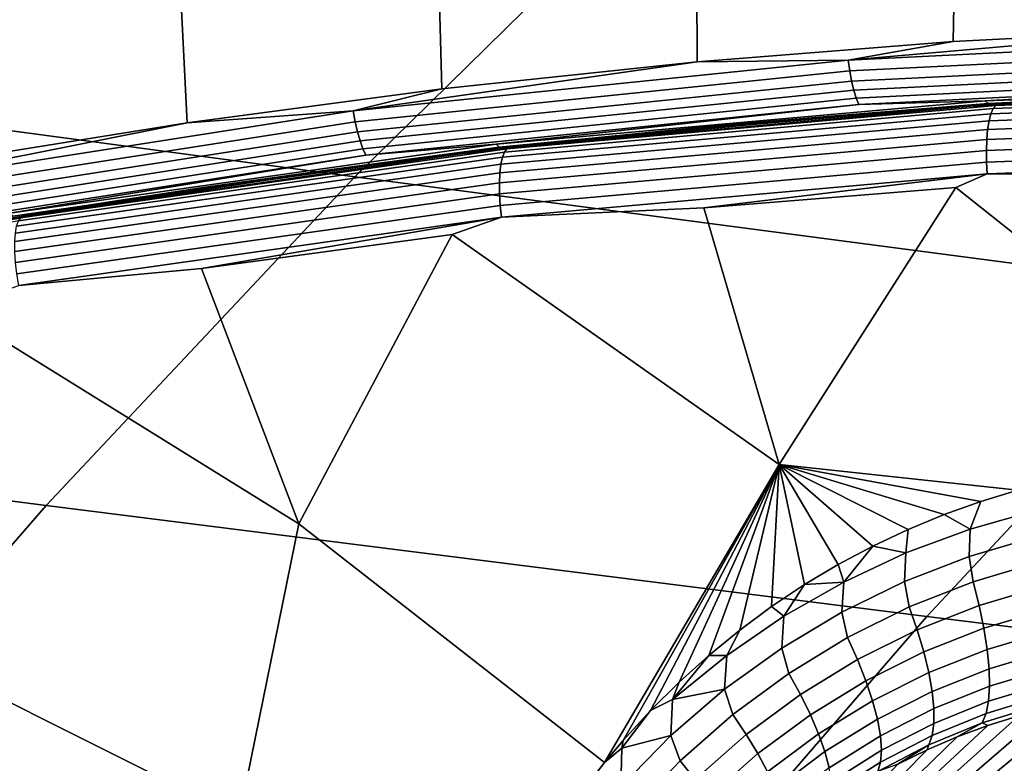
# Model space of a CAD drawing. Header units: metres. Extents: x -240 to 45, y -77 to 27.
# Tile 266 of 656: x -218.9 to -217.37, y 13.94 to 15.1. Entities that reach past the tile are written whole.
import ezdxf

# ---------------------------------------------------------------- set-up
doc = ezdxf.new("R2010")
doc.units = ezdxf.units.M
doc.layers.add('solid_102011X2', color=7, linetype='CONTINUOUS')

msp = doc.modelspace()

# ---------------------------------------------------------------- linework, layer by layer
at = {"layer": 'solid_102011X2'}
for points in [[(-218.243317, 14.995483, 272.612183), (-218.639786, 14.942653, 272.711029), (-218.79129, 17.974411, 272.74881), (-218.324936, 17.989132, 272.632538)], [(-217.845581, 15.037573, 272.513031), (-218.243317, 14.995483, 272.612183), (-218.324936, 17.989132, 272.632538), (-217.858307, 17.992683, 272.516205)], [(-217.446793, 15.068901, 272.413605), (-217.845581, 15.037573, 272.513031), (-217.858307, 17.992683, 272.516205), (-217.391754, 17.985044, 272.399872)], [(-218.639786, 14.942653, 272.711029), (-219.034576, 14.879148, 272.809479), (-219.257034, 17.948519, 272.864929), (-218.79129, 17.974411, 272.74881)], [(-217.446793, 15.068901, 272.413605), (-217.391754, 17.985044, 272.399872), (-216.925583, 17.966238, 272.28363), (-217.047302, 15.089425, 272.313995)], [(-217.881165, 15.347263, 297.428528), (-219.2202, 15.534361, 295.749237), (-219.726913, 15.03923, 296.09198), (-218.378525, 14.858289, 297.771698)], [(-216.527435, 15.161757, 299.097717), (-217.881165, 15.347263, 297.428528), (-218.378525, 14.858289, 297.771698), (-217.015823, 14.678955, 299.440887)], [(-217.610214, 15.040065, 272.455872), (-217.446793, 15.068901, 272.413605), (-217.047302, 15.089425, 272.313995)], [(-217.610214, 15.040065, 272.455872), (-217.047302, 15.089425, 272.313995), (-216.835999, 15.078657, 272.262848)], [(-217.610214, 15.040065, 272.455872), (-216.835999, 15.078657, 272.262848), (-216.834549, 15.061801, 272.26712), (-217.60791, 15.023251, 272.459961)], [(-217.610214, 15.040065, 272.455872), (-217.845581, 15.037573, 272.513031), (-217.446793, 15.068901, 272.413605)], [(-217.60791, 15.023251, 272.459961), (-216.834549, 15.061801, 272.26712), (-216.832413, 15.045983, 272.27417), (-217.604996, 15.007472, 272.466797)], [(-217.604996, 15.007472, 272.466797), (-216.832413, 15.045983, 272.27417), (-216.829681, 15.031685, 272.283783), (-217.601562, 14.993209, 272.476257)], [(-218.378525, 14.858289, 297.771698), (-219.726913, 15.03923, 296.09198), (-220.216751, 14.521137, 296.423309), (-218.859329, 14.346609, 298.103455)], [(-218.3815, 14.960889, 272.648193), (-217.845581, 15.037573, 272.513031), (-217.610214, 15.040065, 272.455872)], [(-218.3815, 14.960889, 272.648193), (-217.610214, 15.040065, 272.455872), (-217.60791, 15.023251, 272.459961), (-218.378372, 14.94416, 272.652039)], [(-218.3815, 14.960889, 272.648193), (-218.243317, 14.995483, 272.612183), (-217.845581, 15.037573, 272.513031)], [(-217.601562, 14.993209, 272.476257), (-216.829681, 15.031685, 272.283783), (-216.826416, 15.019341, 272.295685), (-217.597702, 14.980896, 272.488007)], [(-218.378372, 14.94416, 272.652039), (-217.60791, 15.023251, 272.459961), (-217.604996, 15.007472, 272.466797), (-218.374695, 14.928461, 272.658722)], [(-217.597702, 14.980896, 272.488007), (-216.826416, 15.019341, 272.295685), (-216.822739, 15.00933, 272.309509), (-217.593521, 14.970908, 272.501678)], [(-218.374695, 14.928461, 272.658722), (-217.604996, 15.007472, 272.466797), (-217.601562, 14.993209, 272.476257), (-218.370544, 14.914269, 272.667969)], [(-217.593521, 14.970908, 272.501678), (-216.822739, 15.00933, 272.309509), (-217.396759, 14.976941, 272.468903)], [(-216.822739, 15.00933, 272.309509), (-216.632584, 15.005161, 272.278381), (-217.396759, 14.976941, 272.468903)], [(-217.396759, 14.976941, 272.468903), (-216.632584, 15.005161, 272.278381), (-216.628448, 15.000644, 272.294739), (-217.39241, 14.972432, 272.485199)], [(-217.39241, 14.972432, 272.485199), (-216.628448, 15.000644, 272.294739), (-217.228149, 14.980121, 272.462158)], [(-217.380447, 14.969535, 272.514832), (-216.824661, 14.995381, 272.394836), (-216.626068, 14.999019, 272.345337)], [(-216.616562, 14.997525, 272.324402), (-217.380447, 14.969535, 272.514832), (-216.626068, 14.999019, 272.345337)], [(-218.3815, 14.960889, 272.648193), (-218.639786, 14.942653, 272.711029), (-218.243317, 14.995483, 272.612183)], [(-218.370544, 14.914269, 272.667969), (-217.601562, 14.993209, 272.476257), (-217.597702, 14.980896, 272.488007), (-218.366074, 14.90202, 272.679565)], [(-217.387939, 14.956455, 272.481415), (-216.62471, 14.984436, 272.291168), (-216.628159, 14.973424, 272.276825), (-217.390854, 14.945457, 272.46698)], [(-217.38443, 14.964573, 272.497559), (-216.620789, 14.992561, 272.30719), (-216.62471, 14.984436, 272.291168), (-217.387939, 14.956455, 272.481415)], [(-216.620789, 14.992561, 272.30719), (-217.38443, 14.964573, 272.497559), (-217.380447, 14.969535, 272.514832), (-216.616562, 14.997525, 272.324402)], [(-217.380447, 14.969535, 272.514832), (-217.023193, 14.989058, 272.444366), (-216.824661, 14.995381, 272.394836)], [(-217.380447, 14.969535, 272.514832), (-217.221619, 14.980053, 272.493835), (-217.023193, 14.989058, 272.444366)], [(-218.366074, 14.90202, 272.679565), (-217.597702, 14.980896, 272.488007), (-217.593521, 14.970908, 272.501678), (-218.361404, 14.892082, 272.693146)], [(-218.361404, 14.892082, 272.693146), (-217.593521, 14.970908, 272.501678), (-218.158585, 14.908998, 272.658875)], [(-218.158585, 14.908998, 272.658875), (-217.396759, 14.976941, 272.468903), (-217.39241, 14.972432, 272.485199), (-218.154007, 14.904509, 272.675079)], [(-217.593521, 14.970908, 272.501678), (-217.396759, 14.976941, 272.468903), (-218.158585, 14.908998, 272.658875)], [(-218.154007, 14.904509, 272.675079), (-217.39241, 14.972432, 272.485199), (-218.020142, 14.917375, 272.659607)], [(-217.38443, 14.964573, 272.497559), (-218.145706, 14.896879, 272.687286), (-218.141953, 14.901827, 272.70462), (-217.380447, 14.969535, 272.514832)], [(-217.380447, 14.969535, 272.514832), (-218.141953, 14.901827, 272.70462), (-217.419891, 14.968367, 272.543274)], [(-218.141953, 14.901827, 272.70462), (-217.617996, 14.954002, 272.592651), (-217.419891, 14.968367, 272.543274)], [(-217.39241, 14.972432, 272.485199), (-217.822479, 14.937074, 272.610321), (-218.020142, 14.917375, 272.659607)], [(-217.39241, 14.972432, 272.485199), (-217.624573, 14.9541, 272.560974), (-217.822479, 14.937074, 272.610321)], [(-217.39241, 14.972432, 272.485199), (-217.426453, 14.96845, 272.511597), (-217.624573, 14.9541, 272.560974)], [(-217.426453, 14.96845, 272.511597), (-217.419891, 14.968367, 272.543274), (-217.617996, 14.954002, 272.592651), (-217.624573, 14.9541, 272.560974)], [(-217.228149, 14.980121, 272.462158), (-217.221619, 14.980053, 272.493835), (-217.419891, 14.968367, 272.543274), (-217.426453, 14.96845, 272.511597)], [(-217.39241, 14.972432, 272.485199), (-217.228149, 14.980121, 272.462158), (-217.426453, 14.96845, 272.511597)], [(-217.380447, 14.969535, 272.514832), (-217.419891, 14.968367, 272.543274), (-217.221619, 14.980053, 272.493835)], [(-217.390854, 14.945457, 272.46698), (-216.628159, 14.973424, 272.276825), (-216.631042, 14.959899, 272.264679), (-217.393082, 14.93195, 272.454681)], [(-219.147873, 14.841319, 272.839264), (-218.639786, 14.942653, 272.711029), (-218.3815, 14.960889, 272.648193)], [(-219.147873, 14.841319, 272.839264), (-218.3815, 14.960889, 272.648193), (-218.378372, 14.94416, 272.652039), (-219.143936, 14.824718, 272.842926)], [(-218.148819, 14.88879, 272.671051), (-217.387939, 14.956455, 272.481415), (-217.390854, 14.945457, 272.46698), (-218.151184, 14.877833, 272.656464)], [(-218.145706, 14.896879, 272.687286), (-217.38443, 14.964573, 272.497559), (-217.387939, 14.956455, 272.481415), (-218.148819, 14.88879, 272.671051)], [(-218.141953, 14.901827, 272.70462), (-217.815887, 14.936961, 272.641968), (-217.617996, 14.954002, 272.592651)], [(-217.624573, 14.9541, 272.560974), (-217.617996, 14.954002, 272.592651), (-217.815887, 14.936961, 272.641968), (-217.822479, 14.937074, 272.610321)], [(-217.393082, 14.93195, 272.454681), (-216.631042, 14.959899, 272.264679), (-216.633255, 14.944317, 272.255157), (-217.394516, 14.916391, 272.444946)], [(-219.147873, 14.841319, 272.839264), (-219.034576, 14.879148, 272.809479), (-218.639786, 14.942653, 272.711029)], [(-219.143936, 14.824718, 272.842926), (-218.378372, 14.94416, 272.652039), (-218.374695, 14.928461, 272.658722), (-219.139465, 14.80914, 272.849396)], [(-218.151184, 14.877833, 272.656464), (-217.390854, 14.945457, 272.46698), (-217.393082, 14.93195, 272.454681), (-218.15274, 14.864381, 272.644012)], [(-218.141953, 14.901827, 272.70462), (-218.013519, 14.917249, 272.691223), (-217.815887, 14.936961, 272.641968)], [(-217.822479, 14.937074, 272.610321), (-217.815887, 14.936961, 272.641968), (-218.013519, 14.917249, 272.691223), (-218.020142, 14.917375, 272.659607)], [(-217.394516, 14.916391, 272.444946), (-216.633255, 14.944317, 272.255157), (-216.63472, 14.927206, 272.248566), (-217.395142, 14.899309, 272.438141)], [(-219.139465, 14.80914, 272.849396), (-218.374695, 14.928461, 272.658722), (-218.370544, 14.914269, 272.667969), (-219.134628, 14.795059, 272.85849)], [(-218.15274, 14.864381, 272.644012), (-217.393082, 14.93195, 272.454681), (-217.394516, 14.916391, 272.444946), (-218.153427, 14.848886, 272.634125)], [(-217.395142, 14.899309, 272.438141), (-216.63472, 14.927206, 272.248566), (-216.635391, 14.909146, 272.245117), (-217.394928, 14.88128, 272.434479)], [(-219.134628, 14.795059, 272.85849), (-218.370544, 14.914269, 272.667969), (-218.366074, 14.90202, 272.679565), (-219.129547, 14.782903, 272.869934)], [(-218.916092, 14.801497, 272.847717), (-218.158585, 14.908998, 272.658875), (-218.154007, 14.904509, 272.675079), (-218.911316, 14.797039, 272.863922)], [(-218.361404, 14.892082, 272.693146), (-218.158585, 14.908998, 272.658875), (-218.916092, 14.801497, 272.847717)], [(-218.020142, 14.917375, 272.659607), (-218.013519, 14.917249, 272.691223), (-218.210846, 14.894869, 272.740417), (-218.217499, 14.895008, 272.708832)], [(-218.154007, 14.904509, 272.675079), (-218.020142, 14.917375, 272.659607), (-218.217499, 14.895008, 272.708832)], [(-218.141953, 14.901827, 272.70462), (-218.210846, 14.894869, 272.740417), (-218.013519, 14.917249, 272.691223)], [(-218.153427, 14.848886, 272.634125), (-217.394516, 14.916391, 272.444946), (-217.395142, 14.899309, 272.438141), (-218.153214, 14.831876, 272.627106)], [(-217.394928, 14.88128, 272.434479), (-216.635391, 14.909146, 272.245117), (-216.635239, 14.890749, 272.244904), (-217.393875, 14.862916, 272.434082)], [(-219.129547, 14.782903, 272.869934), (-218.366074, 14.90202, 272.679565), (-218.361404, 14.892082, 272.693146), (-219.12439, 14.773042, 272.883362)], [(-219.12439, 14.773042, 272.883362), (-218.361404, 14.892082, 272.693146), (-218.916092, 14.801497, 272.847717)], [(-218.911316, 14.797039, 272.863922), (-218.154007, 14.904509, 272.675079), (-218.807449, 14.811948, 272.855896)], [(-218.902649, 14.789664, 272.875946), (-218.145706, 14.896879, 272.687286), (-218.148819, 14.88879, 272.671051), (-218.905365, 14.781627, 272.859619)], [(-218.145706, 14.896879, 272.687286), (-218.902649, 14.789664, 272.875946), (-218.899139, 14.794583, 272.893311), (-218.141953, 14.901827, 272.70462)], [(-218.141953, 14.901827, 272.70462), (-218.899139, 14.794583, 272.893311), (-218.210846, 14.894869, 272.740417)], [(-218.899139, 14.794583, 272.893311), (-218.407852, 14.869825, 272.78952), (-218.210846, 14.894869, 272.740417)], [(-218.154007, 14.904509, 272.675079), (-218.611191, 14.842289, 272.806976), (-218.807449, 14.811948, 272.855896)], [(-218.154007, 14.904509, 272.675079), (-218.41452, 14.869978, 272.757935), (-218.611191, 14.842289, 272.806976)], [(-218.154007, 14.904509, 272.675079), (-218.217499, 14.895008, 272.708832), (-218.41452, 14.869978, 272.757935)], [(-218.217499, 14.895008, 272.708832), (-218.210846, 14.894869, 272.740417), (-218.407852, 14.869825, 272.78952), (-218.41452, 14.869978, 272.757935)], [(-218.153214, 14.831876, 272.627106), (-217.395142, 14.899309, 272.438141), (-217.394928, 14.88128, 272.434479), (-218.152115, 14.813924, 272.62323)], [(-217.393875, 14.862916, 272.434082), (-216.635239, 14.890749, 272.244904), (-217.049057, 14.862335, 272.351471)], [(-218.907211, 14.770741, 272.844879), (-218.151184, 14.877833, 272.656464), (-218.15274, 14.864381, 272.644012), (-218.908096, 14.757377, 272.832275)], [(-218.905365, 14.781627, 272.859619), (-218.148819, 14.88879, 272.671051), (-218.151184, 14.877833, 272.656464), (-218.907211, 14.770741, 272.844879)], [(-218.152115, 14.813924, 272.62323), (-217.394928, 14.88128, 272.434479), (-217.393875, 14.862916, 272.434082), (-218.150162, 14.795639, 272.62262)], [(-218.908096, 14.757377, 272.832275), (-218.15274, 14.864381, 272.644012), (-218.153427, 14.848886, 272.634125), (-218.90802, 14.741986, 272.822205)], [(-218.899139, 14.794583, 272.893311), (-218.604507, 14.842124, 272.838531), (-218.407852, 14.869825, 272.78952)], [(-218.41452, 14.869978, 272.757935), (-218.407852, 14.869825, 272.78952), (-218.604507, 14.842124, 272.838531), (-218.611191, 14.842289, 272.806976)], [(-218.150162, 14.795639, 272.62262), (-217.393875, 14.862916, 272.434082), (-217.835373, 14.810218, 272.547455)], [(-217.393875, 14.862916, 272.434082), (-217.442627, 14.841591, 272.449554), (-217.835373, 14.810218, 272.547455)], [(-217.393875, 14.862916, 272.434082), (-217.049057, 14.862335, 272.351471), (-216.965485, 14.462594, 272.432648), (-217.442627, 14.841591, 272.449554)], [(-218.90802, 14.741986, 272.822205), (-218.153427, 14.848886, 272.634125), (-218.153214, 14.831876, 272.627106), (-218.906982, 14.725091, 272.814972)], [(-217.015823, 14.678955, 299.440887), (-218.378525, 14.858289, 297.771698), (-218.859329, 14.346609, 298.103455), (-217.487991, 14.173695, 299.772614)], [(-218.906982, 14.725091, 272.814972), (-218.153214, 14.831876, 272.627106), (-218.152115, 14.813924, 272.62323), (-218.904999, 14.707262, 272.810883)], [(-218.899139, 14.794583, 272.893311), (-218.800735, 14.811771, 272.887451), (-218.604507, 14.842124, 272.838531)], [(-218.611191, 14.842289, 272.806976), (-218.604507, 14.842124, 272.838531), (-218.800735, 14.811771, 272.887451), (-218.807449, 14.811948, 272.855896)], [(-217.717575, 14.410313, 272.621552), (-217.835373, 14.810218, 272.547455), (-217.442627, 14.841591, 272.449554)], [(-217.345993, 14.370107, 272.543732), (-217.717575, 14.410313, 272.621552), (-217.442627, 14.841591, 272.449554), (-216.965485, 14.462594, 272.432648)], [(-218.904999, 14.707262, 272.810883), (-218.152115, 14.813924, 272.62323), (-218.150162, 14.795639, 272.62262), (-218.902145, 14.689104, 272.810059)], [(-218.807449, 14.811948, 272.855896), (-218.800735, 14.811771, 272.887451), (-218.996536, 14.778774, 272.936279), (-219.003281, 14.77896, 272.904724)], [(-218.911316, 14.797039, 272.863922), (-218.807449, 14.811948, 272.855896), (-219.003281, 14.77896, 272.904724)], [(-218.899139, 14.794583, 272.893311), (-218.996536, 14.778774, 272.936279), (-218.800735, 14.811771, 272.887451)], [(-218.150162, 14.795639, 272.62262), (-217.835373, 14.810218, 272.547455), (-217.717575, 14.410313, 272.621552), (-218.227036, 14.768258, 272.645081)], [(-218.902649, 14.789664, 272.875946), (-219.653305, 14.643175, 273.06308), (-219.65004, 14.648051, 273.080505), (-218.899139, 14.794583, 272.893311)], [(-218.899139, 14.794583, 272.893311), (-219.65004, 14.648051, 273.080505), (-218.996536, 14.778774, 272.936279)], [(-218.902145, 14.689104, 272.810059), (-218.150162, 14.795639, 272.62262), (-218.61731, 14.715756, 272.742371)], [(-218.150162, 14.795639, 272.62262), (-218.227036, 14.768258, 272.645081), (-218.61731, 14.715756, 272.742371)], [(-218.465958, 14.318015, 272.80954), (-218.61731, 14.715756, 272.742371), (-218.227036, 14.768258, 272.645081)], [(-217.989609, 13.946215, 272.77301), (-218.465958, 14.318015, 272.80954), (-218.227036, 14.768258, 272.645081), (-217.717575, 14.410313, 272.621552)], [(-218.902145, 14.689104, 272.810059), (-218.61731, 14.715756, 272.742371), (-218.465958, 14.318015, 272.80954), (-219.005981, 14.652751, 272.839264)], [(-215.64061, 14.501496, 301.100128), (-217.015823, 14.678955, 299.440887), (-217.487991, 14.173695, 299.772614), (-216.104492, 14.002638, 301.431458)], [(-218.55867, 13.861031, 272.916779), (-219.208557, 14.186119, 272.996094), (-219.005981, 14.652751, 272.839264), (-218.465958, 14.318015, 272.80954)], [(-218.859329, 14.346609, 298.103455), (-220.216751, 14.521137, 296.423309), (-220.68895, 13.980868, 296.742676), (-219.322845, 13.813001, 298.423248)], [(-217.960846, 13.980331, 272.760803), (-217.989609, 13.946215, 272.77301), (-217.717575, 14.410313, 272.621552)], [(-217.918213, 14.026922, 272.743134), (-217.960846, 13.980331, 272.760803), (-217.717575, 14.410313, 272.621552)], [(-217.873627, 14.071187, 272.725128), (-217.918213, 14.026922, 272.743134), (-217.717575, 14.410313, 272.621552)], [(-217.827271, 14.11297, 272.706909), (-217.873627, 14.071187, 272.725128), (-217.717575, 14.410313, 272.621552)], [(-217.779175, 14.15226, 272.688538), (-217.827271, 14.11297, 272.706909), (-217.717575, 14.410313, 272.621552)], [(-217.729507, 14.188972, 272.670074), (-217.779175, 14.15226, 272.688538), (-217.717575, 14.410313, 272.621552)], [(-217.678299, 14.223088, 272.651611), (-217.729507, 14.188972, 272.670074), (-217.717575, 14.410313, 272.621552)], [(-217.625702, 14.254534, 272.633148), (-217.678299, 14.223088, 272.651611), (-217.717575, 14.410313, 272.621552)], [(-217.571777, 14.283282, 272.614807), (-217.625702, 14.254534, 272.633148), (-217.717575, 14.410313, 272.621552)], [(-217.516724, 14.309235, 272.596619), (-217.571777, 14.283282, 272.614807), (-217.717575, 14.410313, 272.621552)], [(-217.460617, 14.332382, 272.578674), (-217.516724, 14.309235, 272.596619), (-217.717575, 14.410313, 272.621552)], [(-217.403687, 14.352674, 272.561035), (-217.460617, 14.332382, 272.578674), (-217.717575, 14.410313, 272.621552)], [(-217.345993, 14.370107, 272.543732), (-217.403687, 14.352674, 272.561035), (-217.717575, 14.410313, 272.621552)], [(-217.317947, 14.338678, 272.541321), (-217.420547, 14.309683, 272.571869), (-217.403687, 14.352674, 272.561035), (-217.345993, 14.370107, 272.543732)], [(-217.487991, 14.173695, 299.772614), (-218.859329, 14.346609, 298.103455), (-219.322845, 13.813001, 298.423248), (-217.943192, 13.646745, 300.092407)], [(-217.420547, 14.309683, 272.571869), (-217.460617, 14.332382, 272.578674), (-217.403687, 14.352674, 272.561035)], [(-217.317947, 14.338678, 272.541321), (-217.317963, 14.297432, 272.542114), (-217.421799, 14.26708, 272.573425), (-217.420547, 14.309683, 272.571869)], [(-217.420547, 14.309683, 272.571869), (-217.520523, 14.272461, 272.603271), (-217.516724, 14.309235, 272.596619), (-217.460617, 14.332382, 272.578674)], [(-218.035934, 13.886014, 272.793152), (-218.55867, 13.861031, 272.916779), (-218.465958, 14.318015, 272.80954), (-217.989609, 13.946215, 272.77301)], [(-217.520523, 14.272461, 272.603271), (-217.571777, 14.283282, 272.614807), (-217.516724, 14.309235, 272.596619)], [(-217.420547, 14.309683, 272.571869), (-217.421799, 14.26708, 272.573425), (-217.522766, 14.228017, 272.605743), (-217.520523, 14.272461, 272.603271)], [(-217.317963, 14.297432, 272.542114), (-217.313461, 14.257895, 272.536011), (-217.415802, 14.227587, 272.5672), (-217.421799, 14.26708, 272.573425)], [(-217.61734, 14.22712, 272.635284), (-217.625702, 14.254534, 272.633148), (-217.571777, 14.283282, 272.614807)], [(-217.61734, 14.22712, 272.635284), (-217.571777, 14.283282, 272.614807), (-217.520523, 14.272461, 272.603271)], [(-217.520523, 14.272461, 272.603271), (-217.522766, 14.228017, 272.605743), (-217.620285, 14.180364, 272.638702), (-217.61734, 14.22712, 272.635284)], [(-217.421799, 14.26708, 272.573425), (-217.415802, 14.227587, 272.5672), (-217.515213, 14.188542, 272.599457), (-217.522766, 14.228017, 272.605743)], [(-217.61734, 14.22712, 272.635284), (-217.678299, 14.223088, 272.651611), (-217.625702, 14.254534, 272.633148)], [(-217.307068, 14.220196, 272.523834), (-217.406357, 14.190761, 272.554382), (-217.415802, 14.227587, 272.5672), (-217.313461, 14.257895, 272.536011)], [(-217.710495, 14.173842, 272.667633), (-217.729507, 14.188972, 272.670074), (-217.678299, 14.223088, 272.651611)], [(-217.61734, 14.22712, 272.635284), (-217.620285, 14.180364, 272.638702), (-217.713806, 14.12433, 272.671997), (-217.710495, 14.173842, 272.667633)], [(-217.710495, 14.173842, 272.667633), (-217.678299, 14.223088, 272.651611), (-217.61734, 14.22712, 272.635284)], [(-217.522766, 14.228017, 272.605743), (-217.515213, 14.188542, 272.599457), (-217.611115, 14.140886, 272.632446), (-217.620285, 14.180364, 272.638702)], [(-217.406357, 14.190761, 272.554382), (-217.502777, 14.152843, 272.585999), (-217.515213, 14.188542, 272.599457), (-217.415802, 14.227587, 272.5672)], [(-217.302475, 14.184111, 272.506897), (-217.398926, 14.155455, 272.536835), (-217.406357, 14.190761, 272.554382), (-217.307068, 14.220196, 272.523834)], [(-218.55867, 13.861031, 272.916779), (-219.124649, 13.752932, 273.059631), (-219.208557, 14.186119, 272.996094)], [(-217.710495, 14.173842, 272.667633), (-217.799469, 14.11284, 272.699951), (-217.779175, 14.15226, 272.688538), (-217.729507, 14.188972, 272.670074)], [(-217.502777, 14.152843, 272.585999), (-217.595795, 14.106565, 272.618408), (-217.611115, 14.140886, 272.632446), (-217.515213, 14.188542, 272.599457)], [(-217.398926, 14.155455, 272.536835), (-217.492569, 14.118545, 272.567871), (-217.502777, 14.152843, 272.585999), (-217.406357, 14.190761, 272.554382)], [(-216.104492, 14.002638, 301.431458), (-217.487991, 14.173695, 299.772614), (-217.943192, 13.646745, 300.092407), (-216.551743, 13.482321, 301.750885)], [(-217.710495, 14.173842, 272.667633), (-217.713806, 14.12433, 272.671997), (-217.802734, 14.060143, 272.705231), (-217.799469, 14.11284, 272.699951)], [(-217.620285, 14.180364, 272.638702), (-217.611115, 14.140886, 272.632446), (-217.702957, 14.084836, 272.665771), (-217.713806, 14.12433, 272.671997)], [(-217.299805, 14.150286, 272.485504), (-217.393661, 14.1223, 272.514832), (-217.398926, 14.155455, 272.536835), (-217.302475, 14.184111, 272.506897)], [(-217.393661, 14.1223, 272.514832), (-217.484741, 14.086263, 272.545349), (-217.492569, 14.118545, 272.567871), (-217.398926, 14.155455, 272.536835)], [(-217.799469, 14.11284, 272.699951), (-217.827271, 14.11297, 272.706909), (-217.779175, 14.15226, 272.688538)], [(-217.595795, 14.106565, 272.618408), (-217.68483, 14.052139, 272.651184), (-217.702957, 14.084836, 272.665771), (-217.611115, 14.140886, 272.632446)], [(-217.492569, 14.118545, 272.567871), (-217.58284, 14.073508, 272.599701), (-217.595795, 14.106565, 272.618408), (-217.502777, 14.152843, 272.585999)], [(-217.299088, 14.119325, 272.459961), (-217.390656, 14.09189, 272.488831), (-217.393661, 14.1223, 272.514832), (-217.299805, 14.150286, 272.485504)], [(-217.713806, 14.12433, 272.671997), (-217.702957, 14.084836, 272.665771), (-217.790115, 14.020617, 272.699036), (-217.802734, 14.060143, 272.705231)], [(-217.883698, 14.044331, 272.731873), (-217.873627, 14.071187, 272.725128), (-217.827271, 14.11297, 272.706909)], [(-217.883698, 14.044331, 272.731873), (-217.827271, 14.11297, 272.706909), (-217.799469, 14.11284, 272.699951)], [(-217.883698, 14.044331, 272.731873), (-217.799469, 14.11284, 272.699951), (-217.802734, 14.060143, 272.705231)], [(-217.484741, 14.086263, 272.545349), (-217.572479, 14.042309, 272.576691), (-217.58284, 14.073508, 272.599701), (-217.492569, 14.118545, 272.567871)], [(-217.390656, 14.09189, 272.488831), (-217.479446, 14.056574, 272.51889), (-217.484741, 14.086263, 272.545349), (-217.393661, 14.1223, 272.514832)], [(-217.300339, 14.091782, 272.430817), (-217.389954, 14.064769, 272.459259), (-217.390656, 14.09189, 272.488831), (-217.299088, 14.119325, 272.459961)], [(-217.58284, 14.073508, 272.599701), (-217.669205, 14.020558, 272.631989), (-217.68483, 14.052139, 272.651184), (-217.595795, 14.106565, 272.618408)], [(-217.68483, 14.052139, 272.651184), (-217.769318, 13.98979, 272.68399), (-217.790115, 14.020617, 272.699036), (-217.702957, 14.084836, 272.665771)], [(-217.479446, 14.056574, 272.51889), (-217.564896, 14.013525, 272.549805), (-217.572479, 14.042309, 272.576691), (-217.484741, 14.086263, 272.545349)], [(-217.389954, 14.064769, 272.459259), (-217.476761, 14.03001, 272.488922), (-217.479446, 14.056574, 272.51889), (-217.390656, 14.09189, 272.488831)], [(-217.303543, 14.068151, 272.39856), (-217.391586, 14.041421, 272.426666), (-217.389954, 14.064769, 272.459259), (-217.300339, 14.091782, 272.430817)], [(-217.883698, 14.044331, 272.731873), (-217.918213, 14.026922, 272.743134), (-217.873627, 14.071187, 272.725128)], [(-217.572479, 14.042309, 272.576691), (-217.656357, 13.990657, 272.608521), (-217.669205, 14.020558, 272.631989), (-217.58284, 14.073508, 272.599701)], [(-217.391586, 14.041421, 272.426666), (-217.476776, 14.007045, 272.456024), (-217.476761, 14.03001, 272.488922), (-217.389954, 14.064769, 272.459259)], [(-217.308624, 14.048853, 272.363739), (-217.395493, 14.022264, 272.391632), (-217.391586, 14.041421, 272.426666), (-217.303543, 14.068151, 272.39856)], [(-217.802734, 14.060143, 272.705231), (-217.790115, 14.020617, 272.699036), (-217.872009, 13.948502, 272.731842), (-217.886475, 13.988057, 272.738007)], [(-217.883698, 14.044331, 272.731873), (-217.802734, 14.060143, 272.705231), (-217.886475, 13.988057, 272.738007)], [(-217.669205, 14.020558, 272.631989), (-217.751114, 13.959919, 272.664307), (-217.769318, 13.98979, 272.68399), (-217.68483, 14.052139, 272.651184)], [(-217.476761, 14.03001, 272.488922), (-217.560226, 13.98767, 272.51947), (-217.564896, 14.013525, 272.549805), (-217.479446, 14.056574, 272.51889)], [(-217.315506, 14.034234, 272.327026), (-217.401627, 14.007643, 272.354767), (-217.395493, 14.022264, 272.391632), (-217.308624, 14.048853, 272.363739)], [(-217.195923, 14.049388, 272.252197), (-217.34581, 13.929866, 271.585327), (-217.389465, 13.922812, 271.595856), (-217.245972, 14.041774, 272.266174)], [(-217.886475, 13.988057, 272.738007), (-217.962692, 13.968606, 272.763092), (-217.918213, 14.026922, 272.743134), (-217.883698, 14.044331, 272.731873)], [(-217.564896, 14.013525, 272.549805), (-217.646515, 13.962971, 272.581207), (-217.656357, 13.990657, 272.608521), (-217.572479, 14.042309, 272.576691)], [(-217.395493, 14.022264, 272.391632), (-217.479446, 13.988091, 272.420746), (-217.476776, 14.007045, 272.456024), (-217.391586, 14.041421, 272.426666)], [(-217.295563, 14.031638, 272.280762), (-217.432755, 13.913347, 271.60611), (-217.47554, 13.901496, 271.615997), (-217.344589, 14.018985, 272.295929)], [(-217.245972, 14.041774, 272.266174), (-217.389465, 13.922812, 271.595856), (-217.432755, 13.913347, 271.60611), (-217.295563, 14.031638, 272.280762)], [(-217.401627, 14.007643, 272.354767), (-217.315506, 14.034234, 272.327026), (-217.344589, 14.018985, 272.295929), (-217.392944, 14.003824, 272.311584)], [(-217.962692, 13.968606, 272.763092), (-217.960846, 13.980331, 272.760803), (-217.918213, 14.026922, 272.743134)], [(-217.769318, 13.98979, 272.68399), (-217.848663, 13.91978, 272.716339), (-217.872009, 13.948502, 272.731842), (-217.790115, 14.020617, 272.699036)], [(-217.656357, 13.990657, 272.608521), (-217.73584, 13.931539, 272.640411), (-217.751114, 13.959919, 272.664307), (-217.669205, 14.020558, 272.631989)], [(-217.476776, 14.007045, 272.456024), (-217.558578, 13.965208, 272.486267), (-217.560226, 13.98767, 272.51947), (-217.476761, 14.03001, 272.488922)], [(-217.344589, 14.018985, 272.295929), (-217.47554, 13.901496, 271.615997), (-217.51767, 13.887295, 271.625519), (-217.392944, 14.003824, 272.311584)], [(-217.401627, 14.007643, 272.354767), (-217.484741, 13.973486, 272.383759), (-217.479446, 13.988091, 272.420746), (-217.395493, 14.022264, 272.391632)], [(-217.560226, 13.98767, 272.51947), (-217.639847, 13.937995, 272.550507), (-217.646515, 13.962971, 272.581207), (-217.564896, 14.013525, 272.549805)], [(-217.479446, 13.988091, 272.420746), (-217.559952, 13.94654, 272.450775), (-217.558578, 13.965208, 272.486267), (-217.476776, 14.007045, 272.456024)], [(-217.392944, 14.003824, 272.311584), (-217.51767, 13.887295, 271.625519), (-217.559067, 13.870786, 271.634644), (-217.440521, 13.986168, 272.327698)], [(-217.484741, 13.973486, 272.383759), (-217.401627, 14.007643, 272.354767), (-217.440521, 13.986168, 272.327698), (-217.487198, 13.966037, 272.344208)], [(-217.401627, 14.007643, 272.354767), (-217.392944, 14.003824, 272.311584), (-217.440521, 13.986168, 272.327698)], [(-217.886475, 13.988057, 272.738007), (-217.872009, 13.948502, 272.731842), (-217.948074, 13.868835, 272.763702), (-217.964493, 13.908412, 272.769867)], [(-217.962692, 13.968606, 272.763092), (-217.886475, 13.988057, 272.738007), (-217.964493, 13.908412, 272.769867)], [(-217.751114, 13.959919, 272.664307), (-217.828003, 13.891853, 272.696259), (-217.848663, 13.91978, 272.716339), (-217.769318, 13.98979, 272.68399)], [(-217.646515, 13.962971, 272.581207), (-217.723755, 13.905156, 272.612701), (-217.73584, 13.931539, 272.640411), (-217.656357, 13.990657, 272.608521)], [(-217.558578, 13.965208, 272.486267), (-217.63649, 13.916177, 272.516998), (-217.639847, 13.937995, 272.550507), (-217.560226, 13.98767, 272.51947)], [(-217.440521, 13.986168, 272.327698), (-217.559067, 13.870786, 271.634644), (-217.599564, 13.852015, 271.643341), (-217.487198, 13.966037, 272.344208)], [(-217.484741, 13.973486, 272.383759), (-217.564331, 13.932, 272.413635), (-217.559952, 13.94654, 272.450775), (-217.479446, 13.988091, 272.420746)], [(-217.962692, 13.968606, 272.763092), (-217.989609, 13.946215, 272.77301), (-217.960846, 13.980331, 272.760803)], [(-217.484741, 13.973486, 272.383759), (-217.532883, 13.943454, 272.361084), (-217.564331, 13.932, 272.413635)], [(-217.484741, 13.973486, 272.383759), (-217.487198, 13.966037, 272.344208), (-217.532883, 13.943454, 272.361084)], [(-217.964493, 13.908412, 272.769867), (-218.035934, 13.886014, 272.793152), (-217.989609, 13.946215, 272.77301), (-217.962692, 13.968606, 272.763092)], [(-217.73584, 13.931539, 272.640411), (-217.810379, 13.865221, 272.671967), (-217.828003, 13.891853, 272.696259), (-217.751114, 13.959919, 272.664307)], [(-217.639847, 13.937995, 272.550507), (-217.715103, 13.881246, 272.581665), (-217.723755, 13.905156, 272.612701), (-217.646515, 13.962971, 272.581207)], [(-217.487198, 13.966037, 272.344208), (-217.599564, 13.852015, 271.643341), (-217.639069, 13.83104, 271.651581), (-217.532883, 13.943454, 272.361084)], [(-217.559952, 13.94654, 272.450775), (-217.63649, 13.897905, 272.481262), (-217.63649, 13.916177, 272.516998), (-217.558578, 13.965208, 272.486267)], [(-217.848663, 13.91978, 272.716339), (-217.922348, 13.842448, 272.747833), (-217.948074, 13.868835, 272.763702), (-217.872009, 13.948502, 272.731842)], [(-217.564331, 13.932, 272.413635), (-217.639862, 13.883508, 272.44397), (-217.63649, 13.897905, 272.481262), (-217.559952, 13.94654, 272.450775)]]:
    msp.add_3dface(points, dxfattribs=at)

doc.saveas('drawing.dxf')
